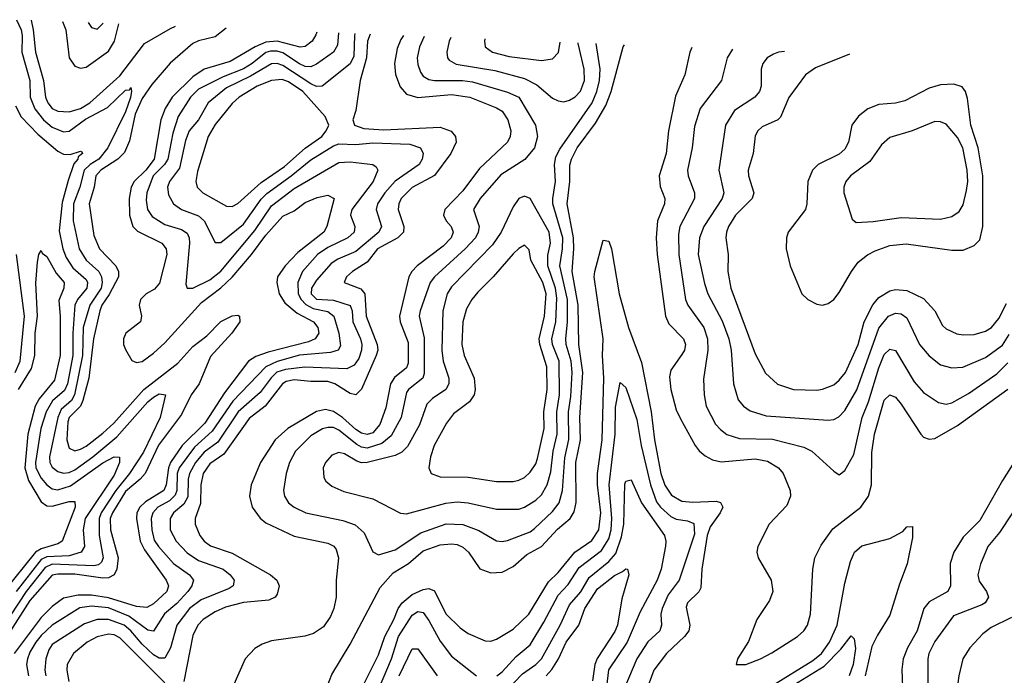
# Model space of a CAD drawing. Header units: inches. Extents: x 1308407 to 1441228, y 959628 to 1036311.
# Tile 356 of 656: x 1356074 to 1359577, y 1031972 to 1034306. Entities that reach past the tile are written whole.
import ezdxf

# ---------------------------------------------------------------- set-up
doc = ezdxf.new("R2010")
doc.units = ezdxf.units.IN
doc.header["$MEASUREMENT"] = 0
doc.layers.add('B3053', color=7, linetype='Continuous')

msp = doc.modelspace()

# ---------------------------------------------------------------- linework, layer by layer
at = {"layer": 'B3053', "color": 5}
for points, elevation in [([(1356062.8, 1034306.2), (1356079.1, 1034270), (1356083, 1034250), (1356081.2, 1034190), (1356110.1, 1034090), (1356111.6, 1034030), (1356128.2, 1033988.2), (1356159.2, 1033950), (1356190, 1033923.1), (1356230, 1033906.7), (1356250, 1033909.3), (1356307.6, 1033952.4), (1356386.4, 1033993.6), (1356450, 1034055.2), (1356464.2, 1034055.8), (1356470, 1034064.9), (1356472.2, 1034052.2), (1356468.6, 1034028.6), (1356450, 1033978), (1356387.4, 1033850), (1356355.9, 1033810), (1356324.9, 1033790), (1356303.8, 1033770), (1356288.1, 1033710), (1356265.9, 1033650), (1356263.7, 1033590), (1356285.4, 1033490), (1356310, 1033450.1), (1356356, 1033410), (1356365.6, 1033390), (1356368, 1033370), (1356363.4, 1033350), (1356323.2, 1033290), (1356300.4, 1033210), (1356297.2, 1033110), (1356269.6, 1032970.4), (1356258.5, 1032950), (1356221.5, 1032918.5), (1356209.2, 1032890), (1356179.7, 1032750), (1356181.6, 1032730), (1356190, 1032713.3), (1356210, 1032697.9), (1356230, 1032691.8), (1356250, 1032694.3), (1356270, 1032703.7), (1356334.2, 1032750), (1356419.3, 1032820.7), (1356530, 1032945.1), (1356550, 1032962.1), (1356570, 1032973.7), (1356592.2, 1032970), (1356573.5, 1032890), (1356514, 1032766), (1356465.2, 1032690), (1356416.3, 1032630), (1356364.2, 1032550), (1356356.5, 1032530), (1356356.3, 1032470), (1356371.5, 1032390), (1356365.6, 1032374.4), (1356354.6, 1032365.4), (1356338, 1032362), (1356190, 1032367.4), (1356164.1, 1032355.9), (1356096.9, 1032270), (1356010, 1032139)], 2460), ([(1356809.1, 1034275.4), (1356770, 1034244.8), (1356710, 1034231), (1356690, 1034221.9), (1356608.8, 1034151.2), (1356544.3, 1034075.7), (1356510, 1034026), (1356484.7, 1033970), (1356465.1, 1033874.9), (1356446.5, 1033833.5), (1356423.4, 1033810), (1356362.8, 1033770), (1356344.9, 1033750), (1356338.9, 1033710), (1356320.8, 1033650), (1356338.1, 1033538.1), (1356357.4, 1033490), (1356416, 1033430), (1356425.6, 1033410), (1356425.4, 1033390), (1356392.6, 1033327.4), (1356366, 1033290), (1356359.1, 1033270), (1356337.2, 1033170), (1356320.5, 1033030), (1356299.1, 1032950), (1356290.3, 1032929.7), (1356250.1, 1032890), (1356245.7, 1032874.3), (1356242.2, 1032810), (1356250, 1032781.1), (1356270, 1032771.1), (1356290, 1032777), (1356310, 1032787.3), (1356370, 1032834.1), (1356409.3, 1032870), (1356515.7, 1032990), (1356636.8, 1033083.2), (1356690, 1033142), (1356739.7, 1033180.3), (1356790, 1033231.6), (1356830, 1033251.7), (1356850, 1033253.8), (1356856.5, 1033250), (1356857.5, 1033230), (1356828.5, 1033190), (1356752.8, 1033107.2), (1356712.1, 1033010), (1356683.7, 1032970), (1356650, 1032900.1), (1356568.4, 1032791.6), (1356520.2, 1032690), (1356503.1, 1032670), (1356450, 1032625.9), (1356403.9, 1032550), (1356396.3, 1032530), (1356396.6, 1032490), (1356423.9, 1032390), (1356420.2, 1032350), (1356410.1, 1032330), (1356390, 1032319.1), (1356370, 1032317.3), (1356270, 1032331.7), (1356210, 1032332.4), (1356190, 1032328.4), (1356110, 1032238.1), (1356040.9, 1032130)], 2480), ([(1356115.2, 1034304), (1356121.5, 1034270), (1356130.1, 1034189.9), (1356159, 1034090), (1356166.3, 1034030), (1356173.9, 1034010), (1356190, 1033990.1), (1356210, 1033980.3), (1356250, 1033978.5), (1356290, 1033990.3), (1356323.8, 1034010), (1356430, 1034105.8), (1356518.3, 1034221.7), (1356610, 1034275.1), (1356628.6, 1034282.8)], 2480), ([(1356225.9, 1034299.4), (1356238.1, 1034270), (1356250.5, 1034170.5), (1356270, 1034140.8), (1356290, 1034133.9), (1356310, 1034137.5), (1356390, 1034194.1), (1356411.7, 1034230), (1356426.7, 1034291.1)], 2520), ([(1356318, 1034295.6), (1356330, 1034278.3), (1356350, 1034272.3), (1356370, 1034292.1), (1356370.6, 1034293.5)], 2540), ([(1357131, 1034262.1), (1357128.1, 1034251.9), (1357114.1, 1034230), (1357090, 1034211.2), (1357071.5, 1034208.5), (1356990, 1034229.6), (1356950, 1034225.9), (1356911.5, 1034210), (1356822.9, 1034157.1), (1356730, 1034130.2), (1356690, 1034102.7), (1356615.9, 1034030), (1356591.2, 1033990), (1356575.9, 1033950), (1356552.8, 1033810), (1356523.1, 1033770), (1356481.5, 1033730), (1356470.7, 1033710), (1356463.4, 1033670), (1356465.1, 1033610), (1356476.1, 1033570), (1356493.4, 1033553.4), (1356579.8, 1033510), (1356595.3, 1033490), (1356597, 1033470), (1356572, 1033368), (1356553.2, 1033346.8), (1356524.3, 1033330), (1356503.8, 1033310), (1356499, 1033290), (1356507.3, 1033250), (1356504.1, 1033230), (1356452.2, 1033190), (1356443.6, 1033170), (1356443.6, 1033150), (1356450, 1033131.3), (1356472.7, 1033092.7), (1356490, 1033085.5), (1356510, 1033089.7), (1356550, 1033118.5), (1356590, 1033155.6), (1356720.9, 1033299.1), (1356790, 1033351.7), (1356830.3, 1033389.7), (1356898.8, 1033470), (1356950, 1033538.8), (1357010, 1033606.2), (1357050, 1033625.7), (1357090, 1033655), (1357132.5, 1033672.5), (1357170, 1033681.1), (1357192.4, 1033670), (1357167.3, 1033570), (1357156.2, 1033550), (1357063.3, 1033476.7), (1357018.5, 1033430), (1356991.6, 1033390), (1356988.7, 1033370), (1356997.4, 1033330), (1357017.8, 1033297.8), (1357061.5, 1033261.5), (1357119.6, 1033230), (1357134.6, 1033210), (1357138.1, 1033190), (1357125.6, 1033170), (1357101.3, 1033158.7), (1356957.5, 1033122.5), (1356913.6, 1033106.4), (1356887.5, 1033090), (1356802.7, 1032977.3), (1356732.2, 1032870), (1356651.8, 1032790), (1356611.1, 1032730), (1356602.9, 1032710), (1356594.6, 1032650), (1356586.7, 1032630), (1356521.4, 1032590), (1356500.9, 1032570), (1356491.3, 1032550), (1356489.6, 1032530), (1356502.8, 1032450), (1356518.5, 1032418.5), (1356595.2, 1032310), (1356603.8, 1032290), (1356597.6, 1032270), (1356550, 1032226.7), (1356526.3, 1032213.7), (1356490, 1032217.2), (1356390, 1032247.1), (1356330, 1032257.5), (1356282.3, 1032257.7), (1356230, 1032246.2), (1356190, 1032217), (1356150, 1032178.2), (1356053.9, 1032050)], 2520), ([(1357208.6, 1034258.9), (1357204.3, 1034215.7), (1357190, 1034190.5), (1357130, 1034147.2), (1357110, 1034138.6), (1357090, 1034139.8), (1357070, 1034149.1), (1357010, 1034188.1), (1356990, 1034194.6), (1356965.8, 1034194.2), (1356950, 1034189.4), (1356901.3, 1034150), (1356870, 1034131.2), (1356797.8, 1034102.2), (1356710, 1034058.2), (1356681.6, 1034030), (1356638.1, 1033961.9), (1356618.4, 1033901.6), (1356601.2, 1033810), (1356589.2, 1033790), (1356548.8, 1033750), (1356526.1, 1033690), (1356523.9, 1033663.9), (1356529, 1033630), (1356545.8, 1033605.8), (1356590, 1033577), (1356650, 1033558.8), (1356670, 1033546), (1356677, 1033530), (1356677.9, 1033510), (1356665, 1033365), (1356670.2, 1033350.2), (1356690, 1033350.2), (1356750, 1033379.6), (1356790, 1033410.4), (1356910, 1033555.5), (1356970, 1033642.9), (1357050, 1033704.9), (1357210, 1033797.1), (1357250, 1033799.7), (1357330, 1033790.1), (1357342, 1033782), (1357348.3, 1033770), (1357331.7, 1033730), (1357255.5, 1033630), (1357251.4, 1033610), (1357266.4, 1033570), (1357264.4, 1033550), (1357241.1, 1033530), (1357170, 1033495.4), (1357133.7, 1033470), (1357080.3, 1033410), (1357063.5, 1033370), (1357064.2, 1033330), (1357075.2, 1033310), (1357092.2, 1033292.2), (1357117.7, 1033277.7), (1357170, 1033266.7), (1357191.8, 1033250), (1357209.4, 1033190), (1357215.2, 1033144.8), (1357206.9, 1033130), (1357179.3, 1033120.7), (1357070, 1033111.1), (1356990, 1033089.6), (1356950.3, 1033069.7), (1356832.1, 1032947.9), (1356758.5, 1032841.5), (1356696, 1032784), (1356641.3, 1032710), (1356633.8, 1032690), (1356633, 1032630), (1356626.9, 1032613.1), (1356606.4, 1032593.6), (1356565.3, 1032570), (1356547.3, 1032550), (1356541.4, 1032530), (1356543.7, 1032490), (1356552.5, 1032452.5), (1356567.3, 1032430), (1356621.1, 1032370), (1356678.6, 1032330), (1356692.7, 1032310), (1356686.5, 1032290), (1356672.4, 1032270), (1356632.8, 1032227.2), (1356588.8, 1032191.2), (1356550.4, 1032129.6), (1356530, 1032132.9), (1356462.3, 1032182.3), (1356390, 1032212), (1356330, 1032218.2), (1356288, 1032212), (1356190, 1032149.9), (1356150, 1032113.3), (1356131.6, 1032090), (1356110, 1032054.2), (1356101.9, 1032030), (1356098.3, 1032010), (1356104.9, 1031970)], 2540), ([(1357266.5, 1034256.5), (1357264.6, 1034250), (1357263.3, 1034176.7), (1357250, 1034149), (1357150, 1034069.9), (1357130, 1034068.7), (1357110, 1034077.4), (1357010, 1034142.5), (1356990, 1034150.2), (1356970, 1034148.9), (1356895.3, 1034104.7), (1356810, 1034063.8), (1356744.3, 1034010), (1356710.1, 1033950), (1356676.7, 1033910), (1356663.6, 1033876.4), (1356642.3, 1033777.7), (1356606.9, 1033730), (1356599.9, 1033710), (1356603, 1033683), (1356621.4, 1033650), (1356650.1, 1033630.1), (1356710, 1033608.2), (1356729.8, 1033589.8), (1356770, 1033512.4), (1356790, 1033513), (1356870, 1033577.9), (1356933.4, 1033666.6), (1356953.1, 1033686.9), (1357040.1, 1033750), (1357110, 1033807.6), (1357190, 1033857.3), (1357210, 1033863.8), (1357270, 1033861.3), (1357330, 1033867.4), (1357462.5, 1033862.5), (1357500.2, 1033850), (1357509.5, 1033830), (1357505.7, 1033810), (1357494.8, 1033790), (1357410, 1033731.5), (1357373.6, 1033690), (1357347.3, 1033650), (1357341.8, 1033630), (1357361.2, 1033570), (1357352.3, 1033550), (1357270, 1033481.3), (1357206.4, 1033453.6), (1357182.1, 1033437.9), (1357130, 1033379.2), (1357111.8, 1033350), (1357111.2, 1033330), (1357130, 1033311.2), (1357190, 1033307.6), (1357250, 1033288.5), (1357256.4, 1033270), (1357258.9, 1033230), (1357286.6, 1033170), (1357291.5, 1033150), (1357290.4, 1033130), (1357280, 1033100), (1357264.5, 1033075.5), (1357237.4, 1033062.6), (1357088.7, 1033068.7), (1357019.2, 1033060.8), (1356989.1, 1033050.9), (1356968.5, 1033031.5), (1356930, 1032979.1), (1356851.1, 1032910), (1356778.5, 1032801.5), (1356730, 1032766.7), (1356699.6, 1032730), (1356678.1, 1032690), (1356673.5, 1032670), (1356672.8, 1032607.2), (1356658.3, 1032581.7), (1356621.5, 1032550), (1356609.6, 1032530.4), (1356609.5, 1032489.5), (1356630.5, 1032450), (1356670, 1032408.4), (1356710, 1032381.2), (1356797.7, 1032350), (1356823, 1032330), (1356837.1, 1032310), (1356836.2, 1032303.8), (1356833.7, 1032290), (1356819, 1032281), (1356719.9, 1032240.1), (1356677.9, 1032210), (1356632.5, 1032150), (1356610, 1032069.8), (1356590, 1032033.4), (1356570, 1032032.8), (1356550, 1032044.2), (1356510, 1032082.6), (1356469.9, 1032130), (1356445.2, 1032150), (1356390, 1032170.6), (1356350, 1032170.7), (1356304.6, 1032155.4), (1356190, 1032081), (1356177.9, 1032062.1), (1356166.6, 1032030), (1356162.9, 1031990), (1356167.4, 1031970)], 2560), ([(1357321, 1034254.2), (1357311.6, 1034230), (1357307.4, 1034170), (1357285.2, 1034090), (1357270, 1033982.7), (1357259.7, 1033950), (1357264.7, 1033930), (1357298.9, 1033918.9), (1357370, 1033914.4), (1357570, 1033923.4), (1357609, 1033909), (1357624.8, 1033890), (1357626.7, 1033870), (1357608.1, 1033830), (1357550, 1033751.6), (1357470.9, 1033709.1), (1357431.6, 1033670), (1357422.4, 1033650), (1357420.6, 1033630), (1357440.6, 1033570), (1357439.5, 1033550), (1357419.1, 1033530), (1357346.5, 1033490), (1357310, 1033442.8), (1357258, 1033410), (1357237.1, 1033390), (1357228.5, 1033370), (1357287.3, 1033347.3), (1357302.3, 1033330), (1357307.1, 1033250), (1357346, 1033150), (1357347.6, 1033130), (1357342.4, 1033110), (1357290, 1032990.5), (1357270, 1032970.9), (1357250, 1032975.6), (1357195.3, 1033010), (1357170, 1033018.4), (1357110, 1033017.9), (1357050, 1033024.2), (1357022.3, 1033017.7), (1357009, 1033010), (1356947.8, 1032930), (1356890, 1032886.4), (1356800.4, 1032759.6), (1356750, 1032724.6), (1356726.3, 1032690), (1356718.4, 1032650), (1356717, 1032583), (1356698.3, 1032530), (1356697.9, 1032510), (1356715.1, 1032470), (1356730.7, 1032450), (1356752.6, 1032432.6), (1356830, 1032407.1), (1356966.2, 1032330), (1356989.3, 1032310), (1356997.3, 1032290), (1356990, 1032261.1), (1356982.9, 1032250), (1356960.9, 1032239.1), (1356870, 1032230.8), (1356806.1, 1032213.9), (1356770, 1032198.4), (1356727, 1032170), (1356708.3, 1032150), (1356690, 1032113.1), (1356657.4, 1031950)], 2580), ([(1357439.1, 1034249.4), (1357430, 1034235), (1357416.5, 1034203.5), (1357407.5, 1034150), (1357410.8, 1034110.8), (1357427.4, 1034067.4), (1357450, 1034040.4), (1357490, 1034028.8), (1357610, 1034040.1), (1357675.6, 1034030), (1357770, 1033992.7), (1357790, 1033980.1), (1357810.8, 1033950), (1357821.5, 1033910), (1357819.4, 1033890), (1357809.6, 1033870), (1357710, 1033776.4), (1357650, 1033696.2), (1357586.9, 1033630), (1357581.2, 1033610), (1357591.3, 1033590), (1357609, 1033570), (1357616.1, 1033550), (1357609.6, 1033530), (1357580.3, 1033499.7), (1357488.4, 1033430), (1357469.6, 1033410), (1357458.5, 1033390), (1357425.5, 1033250), (1357427.8, 1033230), (1357456.2, 1033156.2), (1357456.4, 1033083.6), (1357450, 1033066), (1357407.6, 1033032.4), (1357392.9, 1033010), (1357376.1, 1032923.9), (1357354.9, 1032865.1), (1357330, 1032835.7), (1357310, 1032829.7), (1357290, 1032834.5), (1357270, 1032846.8), (1357222.8, 1032890), (1357190, 1032911.4), (1357162.3, 1032917.7), (1357129.4, 1032910.6), (1357028.4, 1032850), (1356983.1, 1032810), (1356930.6, 1032730), (1356898.1, 1032650), (1356891.9, 1032610), (1356900.5, 1032570), (1356930, 1032530.9), (1356950, 1032514.7), (1357050, 1032467.4), (1357170, 1032441.8), (1357191.1, 1032431.1), (1357199.9, 1032419.9), (1357208.6, 1032390), (1357200.5, 1032310), (1357199.8, 1032250), (1357191.5, 1032210), (1357179.3, 1032180.7), (1357155.1, 1032144.9), (1357119.6, 1032120.4), (1357088.6, 1032111.4), (1356970, 1032094.5), (1356937.1, 1032082.9), (1356910, 1032067.1), (1356876, 1032030), (1356831.7, 1031928.3)], 2620), ([(1357513.3, 1034246.3), (1357496.1, 1034210), (1357487.8, 1034170), (1357490, 1034146.4), (1357499.6, 1034119.6), (1357510, 1034105.5), (1357530, 1034093.6), (1357550, 1034089.2), (1357649.8, 1034089.8), (1357684.7, 1034084.7), (1357810, 1034048.4), (1357850.3, 1034030.3), (1357908.5, 1033930), (1357915.7, 1033890), (1357905.1, 1033850), (1357871.6, 1033808.4), (1357786.3, 1033753.7), (1357712.2, 1033670), (1357689.1, 1033630), (1357708.2, 1033570), (1357705.4, 1033550), (1357695.8, 1033530), (1357659.2, 1033490), (1357549.6, 1033390.4), (1357534.9, 1033370), (1357498.4, 1033270), (1357495.7, 1033250), (1357513.5, 1033173.5), (1357513.3, 1033046.7), (1357508.1, 1033030), (1357457.5, 1032990), (1357450, 1032978.2), (1357431.2, 1032890), (1357395.1, 1032824.9), (1357362.5, 1032797.5), (1357310, 1032781.1), (1357290, 1032783.9), (1357273.4, 1032793.4), (1357210, 1032844.7), (1357190, 1032853.9), (1357170, 1032854.5), (1357151.1, 1032848.9), (1357110, 1032824.6), (1357055.4, 1032770), (1357033.9, 1032730), (1357021.5, 1032690), (1357012.6, 1032630), (1357015.7, 1032610), (1357030, 1032585.4), (1357050.2, 1032570), (1357092, 1032550), (1357223.2, 1032523.2), (1357267.2, 1032507.2), (1357299, 1032479), (1357330, 1032411.7), (1357350, 1032400.7), (1357410, 1032418.4), (1357501, 1032479), (1357590.9, 1032510.9), (1357650, 1032508.5), (1357707.2, 1032487.2), (1357770, 1032450.7), (1357790, 1032448), (1357810, 1032451.6), (1357890, 1032483.1), (1357906, 1032494), (1357970, 1032554.7), (1357993.6, 1032586.4), (1358005.6, 1032630), (1358013.3, 1032746.7), (1358028, 1032812), (1358027, 1032910), (1358035.2, 1032964.8), (1358039.3, 1033050), (1358036.3, 1033090), (1358018.5, 1033150), (1358016.8, 1033170), (1358023.1, 1033230), (1358022.4, 1033310), (1357996, 1033430), (1358005.4, 1033490), (1358005.8, 1033530), (1357970.9, 1033650), (1357970.2, 1033670), (1357980.1, 1033730), (1357976.4, 1033790), (1357982, 1033818), (1357995.1, 1033844.9), (1358110.5, 1034009.5), (1358126.9, 1034050), (1358136.3, 1034090), (1358139.5, 1034130), (1358124.7, 1034221.1)], 2640), ([(1357608, 1034242.4), (1357602, 1034230), (1357593.3, 1034190), (1357596.1, 1034170), (1357602.3, 1034162.3), (1357627.4, 1034147.4), (1357764.7, 1034124.7), (1357870, 1034096.9), (1357914.4, 1034074.4), (1357970, 1034026.7), (1357990, 1034017), (1358010, 1034014), (1358030, 1034019.3), (1358050, 1034031.3), (1358068.7, 1034051.3), (1358083.2, 1034090), (1358081.8, 1034130), (1358061.3, 1034221.3), (1358061.1, 1034223.7)], 2660), ([(1357728.9, 1034237.4), (1357727.3, 1034230), (1357730.2, 1034210), (1357756.5, 1034190), (1357815.5, 1034175.5), (1357930, 1034161.3), (1357970, 1034166.7), (1357990.7, 1034189.3), (1357997.3, 1034226.3)], 2680), ([(1357150.8, 1031889.2), (1357184.9, 1031975.1), (1357250, 1032083), (1357356.1, 1032283.9), (1357403.2, 1032336.8), (1357456.7, 1032370), (1357510, 1032415.6), (1357570, 1032436.6), (1357610, 1032440.4), (1357630, 1032437.2), (1357650, 1032428.6), (1357670.3, 1032410.3), (1357711, 1032351), (1357750, 1032336.6), (1357790, 1032339.3), (1357830, 1032358.8), (1357878.1, 1032401.9), (1357930, 1032430.1), (1357987.3, 1032492.7), (1358032.2, 1032530), (1358046.3, 1032553.7), (1358053.3, 1032586.7), (1358052.4, 1032730), (1358069.6, 1032810), (1358066.8, 1032890), (1358077, 1033050), (1358063.7, 1033150), (1358060.6, 1033290), (1358040, 1033410), (1358045.6, 1033490), (1358043.7, 1033530), (1358021.4, 1033650), (1358030.7, 1033730), (1358031.6, 1033788.4), (1358037.1, 1033810), (1358057.9, 1033850), (1358122.6, 1033937.4), (1358159.6, 1034000.4), (1358178.5, 1034050), (1358221, 1034210), (1358225.8, 1034216.9)], 2620), ([(1358464.8, 1034207), (1358457.7, 1034190), (1358440.9, 1034110), (1358406.7, 1034033.3), (1358382.3, 1033910), (1358373.9, 1033830), (1358348.8, 1033750), (1358352.6, 1033712.6), (1358369, 1033669), (1358368.1, 1033650), (1358343.1, 1033590), (1358338.8, 1033530), (1358341.9, 1033470), (1358371.1, 1033250), (1358383.1, 1033223.1), (1358435.1, 1033170), (1358442.3, 1033150), (1358438.8, 1033130), (1358430, 1033114.4), (1358390, 1033058.8), (1358385.5, 1033034.5), (1358390.1, 1032990), (1358410, 1032916.6), (1358424.6, 1032884.6), (1358477.5, 1032790), (1358491.2, 1032771.2), (1358512.8, 1032752.8), (1358538.7, 1032738.7), (1358570, 1032731.9), (1358690, 1032743), (1358734.2, 1032734.2), (1358773.5, 1032710), (1358790.2, 1032690), (1358815.5, 1032630), (1358816.4, 1032610), (1358803.7, 1032576.3), (1358740.1, 1032510), (1358700.6, 1032430), (1358697.1, 1032410), (1358701.5, 1032390), (1358747.8, 1032310), (1358753.5, 1032270), (1358741.7, 1032238.3), (1358696.6, 1032170), (1358667.2, 1032092.8), (1358627.9, 1032030), (1358623, 1032010), (1358657, 1032010), (1358710, 1032030.1), (1358750, 1032051.7), (1358840.8, 1032110), (1358863.6, 1032130), (1358876.8, 1032150), (1358887.5, 1032190), (1358896.2, 1032350), (1358903.3, 1032390), (1358924.9, 1032435.1), (1358967.2, 1032492.8), (1359066.2, 1032570), (1359093.9, 1032610), (1359104.4, 1032650), (1359105.2, 1032765.2), (1359115.3, 1032830), (1359150, 1032951), (1359169.1, 1032970.9), (1359190, 1032961.9), (1359210, 1032937), (1359279.4, 1032830), (1359290, 1032820.1), (1359310, 1032812.8), (1359330, 1032815.1), (1359410, 1032860.8), (1359589.2, 1032990.8)], 2620), ([(1358610.4, 1034201), (1358591.3, 1034170), (1358571, 1034090), (1358495.3, 1033990), (1358474.6, 1033925.4), (1358466, 1033850), (1358450.1, 1033770), (1358452.4, 1033750), (1358475.1, 1033690), (1358475, 1033670), (1358422.2, 1033570), (1358418.1, 1033541.9), (1358419, 1033470), (1358442.6, 1033310), (1358451.1, 1033290), (1358508, 1033210), (1358520.9, 1033170), (1358522.1, 1033130), (1358506.6, 1033026.6), (1358508.6, 1032970), (1358516.8, 1032930), (1358550, 1032866.5), (1358566.7, 1032846.7), (1358590, 1032828.9), (1358635.1, 1032815.1), (1358752.8, 1032812.8), (1358863.9, 1032783.9), (1358892.4, 1032770), (1358970, 1032698.7), (1358990, 1032685.5), (1359010, 1032701.3), (1359042.1, 1032757.9), (1359071.5, 1032890), (1359093.9, 1032946.1), (1359130, 1033066.3), (1359150, 1033113.6), (1359170, 1033133), (1359190, 1033127.8), (1359256.3, 1033016.3), (1359290, 1032978.7), (1359342.6, 1032942.6), (1359370, 1032937.5), (1359390, 1032941.6), (1359450, 1032974.7), (1359550, 1033045.8), (1359590, 1033084.3)], 2640), ([(1358795.5, 1034193.4), (1358773.4, 1034190), (1358756.3, 1034183.7), (1358733.8, 1034170), (1358718.4, 1034150), (1358711.8, 1034130), (1358711.5, 1034070), (1358706.3, 1034050), (1358689.3, 1034030), (1358616.9, 1033983.1), (1358584.7, 1033930), (1358561.2, 1033770), (1358579.6, 1033690), (1358572.7, 1033670), (1358508.3, 1033570), (1358492.7, 1033530), (1358487.9, 1033470), (1358510, 1033367), (1358522, 1033330), (1358573.7, 1033233.7), (1358596.5, 1033170), (1358605.7, 1033130), (1358613, 1033010), (1358630, 1032953.1), (1358649.2, 1032930), (1358673.3, 1032913.3), (1358730, 1032895.3), (1358950, 1032880.4), (1358970, 1032883), (1358988.1, 1032891.9), (1359010, 1032915), (1359051.9, 1032988.1), (1359130, 1033208.2), (1359164.9, 1033250), (1359190, 1033261.4), (1359210, 1033258.4), (1359230, 1033244.6), (1359274.7, 1033150), (1359310, 1033109.4), (1359350, 1033077.3), (1359390, 1033066.4), (1359428.9, 1033068.9), (1359510, 1033103), (1359570, 1033146.7), (1359594.7, 1033185.3)], 2660), ([(1359026, 1034183.9), (1358904.8, 1034135.2), (1358870.2, 1034110), (1358810.8, 1034029.2), (1358780.9, 1033959.1), (1358770.9, 1033949.1), (1358715.1, 1033924.9), (1358699.8, 1033910), (1358690, 1033892.4), (1358683.8, 1033830), (1358666.1, 1033770), (1358667.3, 1033750), (1358685.4, 1033690), (1358680.1, 1033670), (1358620.3, 1033610), (1358595.2, 1033570), (1358588.2, 1033550), (1358586.7, 1033530), (1358594.2, 1033470), (1358593.3, 1033410), (1358604.2, 1033350), (1358690, 1033116.9), (1358727.7, 1033047.7), (1358770, 1033008.5), (1358826.8, 1032990), (1358910, 1032987.2), (1358930, 1032990.1), (1358970, 1033005.9), (1358990, 1033022.2), (1359011.9, 1033050), (1359057.4, 1033150), (1359077.8, 1033230), (1359108.7, 1033291.3), (1359130, 1033317.4), (1359170, 1033340.9), (1359190, 1033344.9), (1359230, 1033341.5), (1359290, 1033313.2), (1359330.1, 1033270), (1359357.4, 1033217.4), (1359370, 1033205.5), (1359407.6, 1033187.6), (1359430, 1033183.7), (1359470, 1033185.1), (1359510, 1033196.8), (1359531.1, 1033210), (1359557.7, 1033242.3), (1359584.2, 1033295.8)], 2680), ([(1356059.5, 1033999.5), (1356079.8, 1033959.8), (1356138, 1033898), (1356210, 1033837.6), (1356230, 1033827.3), (1356253.9, 1033826.1), (1356290, 1033837.6), (1356295.1, 1033835.1), (1356297.2, 1033830), (1356282.1, 1033817.9), (1356280.9, 1033810), (1356266.9, 1033793.1), (1356246.1, 1033733.9), (1356225.2, 1033654.8), (1356214.8, 1033554.8), (1356227.7, 1033490), (1356239.6, 1033459.6), (1356263, 1033423), (1356310, 1033380.7), (1356315.8, 1033370), (1356313.3, 1033350), (1356279.2, 1033310), (1356269.8, 1033290), (1356262.7, 1033190), (1356262.9, 1033110), (1356243.6, 1033010), (1356233.7, 1032986.3), (1356190.5, 1032949.5), (1356168.2, 1032910), (1356149.1, 1032850), (1356130.5, 1032730), (1356132, 1032710), (1356150, 1032673.6), (1356170, 1032650.1), (1356190, 1032636.3), (1356210, 1032632.2), (1356254.2, 1032645.9), (1356370, 1032727.9), (1356410, 1032750.1), (1356429, 1032749), (1356428.9, 1032730), (1356410, 1032684.8), (1356306.7, 1032530), (1356300.1, 1032490), (1356304.5, 1032430), (1356292.7, 1032410), (1356250, 1032397.6), (1356170, 1032393.5), (1356150, 1032384.6), (1356061.8, 1032270)], 2440), ([(1357285.6, 1031914.4), (1357350, 1032044.4), (1357373, 1032110), (1357405.4, 1032170), (1357420.2, 1032210), (1357434.3, 1032230), (1357470, 1032259.4), (1357510, 1032277.8), (1357530, 1032281.5), (1357550, 1032272.8), (1357590, 1032190.9), (1357640.7, 1032140.7), (1357670, 1032121.2), (1357730, 1032094), (1357750, 1032093.4), (1357770, 1032100.4), (1357830, 1032136.6), (1357885.9, 1032190), (1357955.8, 1032304.2), (1357990, 1032338.1), (1358048.8, 1032410), (1358110, 1032452.3), (1358134.8, 1032490), (1358141.2, 1032550), (1358129.8, 1032649.8), (1358130, 1032690), (1358146.5, 1032810), (1358152.4, 1033030), (1358147.9, 1033110), (1358150.2, 1033170), (1358118.4, 1033390), (1358120.1, 1033410), (1358150, 1033521.1), (1358170, 1033517.1), (1358179.5, 1033490), (1358206.7, 1033330), (1358239.7, 1033210), (1358285.8, 1033085.8), (1358320.4, 1032910), (1358332.7, 1032810), (1358355.5, 1032690), (1358368.8, 1032648.8), (1358393.1, 1032613.1), (1358430, 1032591.6), (1358468.7, 1032588.7), (1358552.3, 1032592.3), (1358567.6, 1032587.6), (1358575.5, 1032570), (1358566.1, 1032550), (1358530, 1032500.3), (1358519.3, 1032470), (1358500.4, 1032350), (1358497, 1032283), (1358490.7, 1032269.3), (1358449.5, 1032230), (1358445.2, 1032214.8), (1358458.1, 1032150), (1358454.6, 1032130), (1358438.9, 1032110), (1358374.8, 1032050), (1358330.6, 1031990), (1358300.6, 1031910)], 2580), ([(1356069.3, 1032990), (1356115.9, 1033064.1), (1356127.4, 1033110), (1356129.2, 1033190), (1356137.7, 1033250), (1356131.4, 1033368.6), (1356137, 1033443), (1356142.4, 1033470), (1356150, 1033484), (1356154.4, 1033474.4), (1356170, 1033462.6), (1356203.3, 1033403.3), (1356232.3, 1033370), (1356231.1, 1033350), (1356213.1, 1033306.9), (1356218.3, 1033250), (1356218.3, 1033110), (1356197.3, 1033022.7), (1356143.4, 1032956.6), (1356128.7, 1032930), (1356103, 1032830), (1356092.8, 1032710), (1356105.7, 1032665.7), (1356150, 1032588.9), (1356170, 1032574.8), (1356190, 1032573.9), (1356250.5, 1032590.5), (1356270, 1032590.1), (1356270.8, 1032570), (1356225.2, 1032450), (1356210, 1032439.4), (1356150, 1032422.6), (1356129.9, 1032410.1), (1356018, 1032270)], 2420), ([(1356058.3, 1033050), (1356075.3, 1033090), (1356091.6, 1033250), (1356062.1, 1033470)], 2440), ([(1357771.9, 1031970), (1357790, 1031983.8), (1357840.8, 1032039.1), (1357890, 1032079.8), (1357939.2, 1032160.8), (1357990, 1032256.9), (1358024.8, 1032295.2), (1358064.6, 1032355.4), (1358143.6, 1032416.4), (1358170, 1032457.4), (1358178.8, 1032490), (1358180.9, 1032530), (1358170.9, 1032650), (1358192.1, 1032830), (1358193.3, 1032926.7), (1358210, 1033014), (1358230, 1032996.4), (1358270, 1032882.3), (1358285.2, 1032790), (1358318, 1032650), (1358339.3, 1032590), (1358353.4, 1032570), (1358390, 1032536.7), (1358410, 1032527.4), (1358450, 1032521.6), (1358472.7, 1032512.7), (1358474.5, 1032474.5), (1358419.7, 1032310), (1358381.5, 1032258.5), (1358359.4, 1032210), (1358355, 1032190), (1358357.1, 1032150), (1358351.6, 1032130), (1358309.1, 1032090.9), (1358269.4, 1032030), (1358210.4, 1031890)], 2560), ([(1359641.5, 1032778.5), (1359570, 1032665), (1359490, 1032523), (1359430, 1032464), (1359397, 1032410), (1359384.3, 1032370), (1359385.2, 1032290), (1359376.6, 1032270), (1359310, 1032233.5), (1359290.1, 1032210), (1359267.3, 1032130), (1359232.4, 1032070), (1359216.6, 1032030), (1359212.9, 1031992.9), (1359215.3, 1031930)], 2620), ([(1357770, 1031880.5), (1357863, 1031977), (1357910, 1032010.1), (1357930, 1032030.1), (1357997.3, 1032150), (1358030, 1032222.9), (1358070, 1032269.3), (1358100.2, 1032319.8), (1358170, 1032376.9), (1358194.4, 1032405.6), (1358214.9, 1032465.1), (1358223.1, 1032510), (1358227.5, 1032652.5), (1358230, 1032663.1), (1358250, 1032667.6), (1358286.1, 1032586.1), (1358368.1, 1032470), (1358373.2, 1032450), (1358371.5, 1032431.5), (1358356.6, 1032350), (1358341.4, 1032310), (1358281.7, 1032198.3), (1358235.7, 1032090), (1358169.1, 1031990.9), (1358154.2, 1031870)], 2540), ([(1359605.8, 1032550), (1359559.7, 1032480.3), (1359518, 1032430), (1359492.4, 1032367.6), (1359483, 1032330), (1359487.5, 1032307.5), (1359513.1, 1032270), (1359520.9, 1032250), (1359509.3, 1032230), (1359497.1, 1032222.9), (1359395.9, 1032184.1), (1359330, 1032092.2), (1359308.6, 1032050), (1359304.8, 1032030), (1359305, 1031930)], 2640), ([(1358750, 1031934.2), (1358895.7, 1032024.3), (1358926, 1032050), (1358955.1, 1032090), (1358982, 1032150), (1359010, 1032300.3), (1359030, 1032377), (1359044.3, 1032410), (1359070, 1032433.3), (1359170, 1032459), (1359215.8, 1032484.2), (1359230, 1032500.5), (1359250, 1032502), (1359250, 1032462), (1359231.8, 1032368.2), (1359203.7, 1032296.3), (1359170, 1032186.1), (1359125.4, 1032114.6), (1359106.1, 1032073.9), (1359081.4, 1031970)], 2580), ([(1357947.2, 1031970), (1357967.7, 1031992.3), (1357990.6, 1032030), (1358018.1, 1032090), (1358063.6, 1032150), (1358085, 1032210), (1358130, 1032279.4), (1358190, 1032327.6), (1358219, 1032341), (1358230, 1032351), (1358236, 1032350), (1358241, 1032330), (1358216.2, 1032243.8), (1358201.4, 1032150), (1358191.8, 1032128.2), (1358128.4, 1032031.6), (1358120.6, 1032010), (1358112.3, 1031952.3)], 2520), ([(1357337.6, 1031890), (1357396.4, 1032030), (1357421.7, 1032110), (1357470, 1032186.1), (1357490, 1032198.8), (1357510, 1032195.1), (1357530, 1032167.3), (1357570, 1032093.4), (1357610, 1032040.1), (1357698.8, 1031970)], 2560), ([(1359602.5, 1032177.5), (1359530, 1032141.7), (1359500.3, 1032119.7), (1359454.5, 1032070), (1359429.4, 1032030), (1359415.5, 1031970), (1359399, 1031850), (1359397.7, 1031830), (1359403.2, 1031803.2), (1359422.5, 1031782.5), (1359450.6, 1031770), (1359502.1, 1031762.1), (1359610, 1031759.8)], 2660), ([(1356590, 1031944.6), (1356430, 1032105.4), (1356410, 1032115.6), (1356390, 1032118.6), (1356350, 1032108.9), (1356314.5, 1032090), (1356265.9, 1032050), (1356243.1, 1032010), (1356241.4, 1031990), (1356248.9, 1031950)], 2580), ([(1358751.3, 1031890), (1358935.5, 1032004.5), (1358995.6, 1032064.4), (1359032.7, 1032112.7), (1359042.3, 1032102.3), (1359047.8, 1032067.8), (1359039.8, 1032010), (1359025.3, 1031970)], 2560), ([(1357423.9, 1031970), (1357470, 1032066.4), (1357490, 1032065.8), (1357559.8, 1031970)], 2540)]:
    msp.add_lwpolyline(points, dxfattribs=dict(at, elevation=elevation))
for points, elevation in [([(1357007.3, 1034092.7), (1356970, 1034089.9), (1356919, 1034070), (1356855.1, 1034030), (1356830, 1034007.5), (1356770, 1033933.5), (1356744.5, 1033890), (1356706.2, 1033766.2), (1356700.6, 1033730), (1356705.8, 1033710), (1356725, 1033690), (1356810, 1033641.7), (1356830, 1033640.9), (1356850, 1033651.8), (1356933.3, 1033726.7), (1357016.4, 1033783.6), (1357090, 1033849.2), (1357148.6, 1033890), (1357164.7, 1033910), (1357173.6, 1033930), (1357161.2, 1033961.2), (1357081.9, 1034050), (1357030, 1034084.7)], 2580), ([(1359397, 1034077), (1359350, 1034074.4), (1359310, 1034062.1), (1359222.9, 1034017.1), (1359190, 1034009.4), (1359130, 1034004.4), (1359091.4, 1033988.6), (1359057.8, 1033962.2), (1359034.6, 1033930), (1359022.5, 1033870), (1359010, 1033845.4), (1358990, 1033827.5), (1358914.5, 1033790), (1358894.5, 1033770), (1358878, 1033730), (1358874.6, 1033650), (1358869.2, 1033630.8), (1358807.5, 1033550), (1358801.6, 1033530), (1358800.8, 1033490), (1358815.3, 1033430), (1358857.2, 1033330), (1358877.4, 1033310), (1358910, 1033293.5), (1358930, 1033290.2), (1358950, 1033295.2), (1358970, 1033310.2), (1358990, 1033335.2), (1359033.5, 1033410), (1359057.6, 1033442.4), (1359090, 1033468.7), (1359117.1, 1033482.9), (1359170, 1033501.7), (1359228.3, 1033508.3), (1359390, 1033485.1), (1359430, 1033485.7), (1359470, 1033501.8), (1359490, 1033522.2), (1359500.5, 1033570), (1359500.1, 1033750), (1359483.4, 1033850), (1359458, 1033930), (1359445.9, 1034025.9), (1359439, 1034050), (1359427, 1034067)], 2720), ([(1359330, 1033943.4), (1359249.6, 1033910.4), (1359170, 1033886.1), (1359140, 1033860), (1359098.3, 1033801.7), (1359029.2, 1033750), (1359012.9, 1033730), (1359005.8, 1033710), (1359005.6, 1033690), (1359035.4, 1033595.4), (1359050, 1033583.7), (1359110, 1033587.5), (1359210, 1033601.3), (1359350, 1033596.2), (1359390, 1033605.1), (1359416.7, 1033623.3), (1359430, 1033647.4), (1359441.9, 1033698.1), (1359446.8, 1033730), (1359444.7, 1033770), (1359429.5, 1033850), (1359410, 1033886.5), (1359370, 1033933.7), (1359350, 1033942.4)], 2740), ([(1357870, 1033678.3), (1357850, 1033669.6), (1357830, 1033639.7), (1357786.8, 1033550), (1357755.7, 1033504.3), (1357610, 1033355.4), (1357594.3, 1033330), (1357579.9, 1033270), (1357576.4, 1033130), (1357580.7, 1033090), (1357600.3, 1033030), (1357600.4, 1033010), (1357589.5, 1032990), (1357542.3, 1032957.7), (1357522.8, 1032937.2), (1357496.8, 1032863.2), (1357453.4, 1032786.6), (1357433.8, 1032766.2), (1357410, 1032754.6), (1357310, 1032729.9), (1357290, 1032728.7), (1357273.7, 1032733.7), (1357230, 1032760.1), (1357210, 1032764.7), (1357184.5, 1032755.5), (1357161.4, 1032730), (1357154.2, 1032710), (1357156.4, 1032676.4), (1357163.6, 1032663.6), (1357184.8, 1032644.8), (1357226.8, 1032626.8), (1357330, 1032599.8), (1357429.1, 1032549.1), (1357450, 1032547.1), (1357590, 1032584.9), (1357630, 1032589.3), (1357670, 1032585.7), (1357770, 1032563), (1357850, 1032563.8), (1357870, 1032570.1), (1357910, 1032595.2), (1357930, 1032614.4), (1357950.4, 1032649.6), (1357963.4, 1032696.6), (1357972, 1032770), (1357986.5, 1032830), (1357985, 1032910), (1357995, 1032970), (1357993.3, 1033090), (1357969.2, 1033150), (1357967.4, 1033170), (1357981, 1033230), (1357985.1, 1033314.9), (1357979.8, 1033350), (1357952.4, 1033430), (1357952.4, 1033467.6), (1357962.8, 1033510), (1357957.7, 1033550), (1357890, 1033669.7)], 2660), ([(1357870, 1033503.1), (1357850, 1033491.7), (1357830, 1033472.3), (1357758.5, 1033390), (1357703.8, 1033336.2), (1357682.5, 1033310), (1357663.9, 1033276.1), (1357650.4, 1033230), (1357647.5, 1033150), (1357655.2, 1033110), (1357691.4, 1033030), (1357694.3, 1032990), (1357690.6, 1032970), (1357674.4, 1032945.6), (1357617.1, 1032902.9), (1357592, 1032870), (1357548.5, 1032790), (1357535, 1032750), (1357529.1, 1032710), (1357537.6, 1032690), (1357570, 1032678.6), (1357670, 1032677.9), (1357770, 1032661.7), (1357830, 1032662.3), (1357850, 1032666.7), (1357870, 1032676.4), (1357890, 1032695.7), (1357910, 1032725), (1357916.7, 1032743.3), (1357939.5, 1032850), (1357939.1, 1032910), (1357950.9, 1032990), (1357949.2, 1033070), (1357924.2, 1033150), (1357922.3, 1033170), (1357941.4, 1033250), (1357947.3, 1033330), (1357935.6, 1033370), (1357892.2, 1033450), (1357886.6, 1033486.6)], 2680)]:
    msp.add_lwpolyline(points, close=True, dxfattribs=dict(at, elevation=elevation))

doc.saveas('drawing.dxf')
